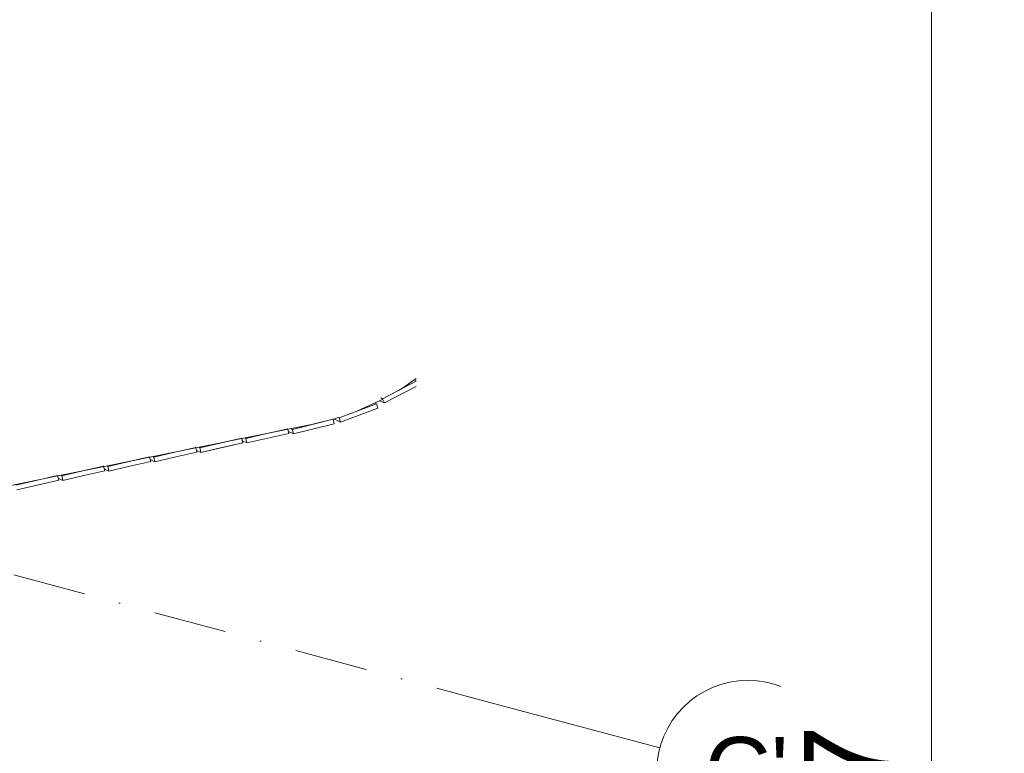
# Model space of a CAD drawing. Header units: millimetres. Extents: x -2530 to 151695, y -8763 to 71774.
# Tile 274 of 295: x 143888 to 149286, y 15016 to 19041. Entities that reach past the tile are written whole.
import ezdxf

# ---------------------------------------------------------------- set-up
doc = ezdxf.new("R2010")
doc.units = ezdxf.units.MM
doc.linetypes.add('RR_Level', pattern=[800, 400, -200, 0, -200])
for name, color, linetype, lineweight in [('A-____-____-DIMS', 211, 'Continuous', 9), ('A-____-____-DIMS-200', 211, 'Continuous', 9), ('A-FLOR-____-OTLN', 192, 'Continuous', 18), ('A-WALL-____-OTLN', 113, 'Continuous', 18), ('S-GRID-____-IDEN', 1, 'Continuous', 13), ('S-GRID-____-OTLN', 1, 'Continuous', 9)]:
    doc.layers.add(name, color=color, linetype=linetype, lineweight=lineweight)
doc.styles.add('Arial', font='arial.ttf', dxfattribs={"height": 360})
doc.styles.add('Arial_3', font='arial.ttf', dxfattribs={"height": 500})
doc.dimstyles.new('2_5mm_totaalmaatvoering', dxfattribs={"dimscale": 304.8, "dimtxt": 1.673654, "dimasz": 1.83727, "dimexe": 1.312336, "dimexo": 0.0625, "dimgap": 0.164042, "dimtad": 1, "dimdec": 0, "dimlfac": 304.8, "dimzin": 0, "dimdsep": 46, "dimtxsty": 'Arial_3', "dimblk1": 'DOTSMALL', "dimblk2": 'DOTSMALL', "dimsah": 1, "dimcen": 0.09, "dimdle": 1.64042, "dimazin": 0, "dimtfac": 1, "dimtdec": 4, "dimtix": 1, "dimtmove": 0, "dimatfit": 3, "dimfxl": 0.004306, "dimfxlon": 1, "dimtvp": 1, "dimtfill": 1, "dimtolj": 1, "dimtzin": 0, "dimlwd": 13, "dimlwe": 13, "dimarcsym": 2})

# ---------------------------------------------------------------- blocks, each defined once
blk = doc.blocks.new('027_Gilde - ATC_FacadeModel_rvt-1-plot_V2 Copy 1')
at = {"layer": 'A-FLOR-____-OTLN', "color": 90}
for p, q in [((146062, 17072.2), (145987.1, 17020.1)), ((145987.1, 17020.1), (145964.6, 17007.3)), ((145875.7, 16957.1), (145865, 16951.1)), ((145740.1, 16895.1), (145865, 16951.1)), ((145613.5, 16851.5), (145487.8, 16820.3)), ((145613.5, 16851.5), (145634.7, 16858.8)), ((145105.8, 16742.8), (145487.8, 16820.3)), ((144990.3, 16719.3), (145105.8, 16742.8)), ((144601.1, 16640.4), (144853.5, 16691.6)), ((144853.5, 16691.6), (144990.3, 16719.3)), ((144485.8, 16616.9), (144601.1, 16640.4)), ((144233.5, 16565.7), (144485.7, 16616.9)), ((143981.2, 16514.5), (144096.4, 16537.9)), ((144096.4, 16537.9), (144233.5, 16565.7)), ((143339.3, 16384.3), (143981.2, 16514.5))]:
    blk.add_line(p, q, dxfattribs=at)
at = {"layer": 'A-WALL-____-OTLN', "color": 90}
for p, q in [((146062, 17059.8), (146051.3, 17064.7)), ((146062, 17059.8), (146051.3, 17064.7)), ((146062, 17057.1), (145877.6, 16961.8)), ((146062, 17057.1), (145877.6, 16961.8)), ((145887.6, 16938.8), (146062, 17029)), ((145887.6, 16938.8), (146062, 17029)), ((145877.6, 16961.8), (145868.7, 16965.9)), ((145868.7, 16965.9), (145877.6, 16961.8)), ((145887.6, 16938.8), (145877.6, 16961.8)), ((145887.6, 16938.8), (145877.6, 16961.8)), ((145741.1, 16895.5), (145843.6, 16934.2)), ((145843.6, 16934.2), (145741.1, 16895.5)), ((145851.7, 16910.1), (145749.1, 16871.4)), ((145749.1, 16871.4), (145851.7, 16910.1)), ((145843.6, 16934.2), (145835.8, 16938)), ((145843.6, 16934.2), (145835.8, 16938)), ((145851.7, 16910.1), (145843.6, 16934.2)), ((145843.6, 16934.2), (145851.7, 16910.1)), ((145862.5, 16950.2), (145887.6, 16938.8)), ((145862.5, 16950.2), (145887.6, 16938.8)), ((145606.2, 16849.7), (145612.2, 16824.7)), ((145606.2, 16849.7), (145612.2, 16824.7)), ((145646.6, 16832.6), (145609.4, 16850.5)), ((145646.6, 16832.6), (145609.4, 16850.5)), ((145638.6, 16856.8), (145632.9, 16859.5)), ((145632.9, 16859.5), (145638.6, 16856.8)), ((145741.1, 16895.5), (145638.6, 16856.8)), ((145741.1, 16895.5), (145638.6, 16856.8)), ((145646.6, 16832.6), (145638.6, 16856.8)), ((145646.6, 16832.6), (145638.6, 16856.8)), ((145646.6, 16832.6), (145749.1, 16871.4)), ((145749.1, 16871.4), (145646.6, 16832.6)), ((145242.5, 16770.5), (145357.5, 16796.8)), ((145357.5, 16796.8), (145242.5, 16770.5)), ((145357.5, 16796.8), (145358.2, 16794)), ((145357.5, 16796.8), (145358.2, 16794)), ((145358.2, 16794), (145363.5, 16771.4)), ((145358.2, 16794), (145363.5, 16771.4)), ((145375.3, 16797.5), (145383.5, 16793.5)), ((145375.3, 16797.5), (145383.5, 16793.5)), ((145383.5, 16793.5), (145549.6, 16835.7)), ((145549.6, 16835.7), (145383.5, 16793.5)), ((145389.5, 16768.2), (145383.5, 16793.5)), ((145389.5, 16768.2), (145383.5, 16793.5)), ((145389.5, 16768.2), (145612.2, 16824.7)), ((145389.5, 16768.2), (145500.9, 16796.4)), ((145500.9, 16796.4), (145612.2, 16824.7)), ((145105.2, 16745.6), (144875.4, 16693.1)), ((144990.3, 16719.3), (145105.2, 16745.6)), ((145108.2, 16732.8), (145105.2, 16745.6)), ((145105.2, 16745.6), (145108.2, 16732.8)), ((145123.3, 16746.3), (145127.6, 16744.3)), ((145123.3, 16746.3), (145127.6, 16744.3)), ((145127.6, 16744.3), (145242.5, 16770.5)), ((145242.5, 16770.5), (145127.6, 16744.3)), ((145133.6, 16718.8), (145127.6, 16744.3)), ((145133.6, 16718.8), (145127.6, 16744.3)), ((145133.6, 16718.8), (145248.6, 16745.1)), ((145248.6, 16745.1), (145133.6, 16718.8)), ((145363.5, 16771.4), (145248.6, 16745.1)), ((145248.6, 16745.1), (145363.5, 16771.4)), ((145389.5, 16768.2), (145361, 16782.1)), ((145361, 16782.1), (145389.5, 16768.2)), ((144738, 16668.1), (144852.8, 16694.4)), ((144852.8, 16694.4), (144738, 16668.1)), ((144850, 16695.7), (144852.8, 16694.4)), ((144850, 16695.7), (144852.8, 16694.4)), ((144852.8, 16694.4), (144858.9, 16668.8)), ((144852.8, 16694.4), (144858.9, 16668.8)), ((144871, 16695.1), (144875.4, 16693.1)), ((144871, 16695.1), (144875.4, 16693.1)), ((144875.4, 16693.1), (144990.3, 16719.3)), ((144875.4, 16693.1), (144878.4, 16680.3)), ((144878.4, 16680.3), (144875.4, 16693.1)), ((144881.4, 16667.5), (145111.2, 16720.1)), ((144996.3, 16693.8), (144881.4, 16667.5)), ((144996.3, 16693.8), (145111.2, 16720.1)), ((145108.2, 16732.8), (145111.2, 16720.1)), ((145108.2, 16732.8), (145111.2, 16720.1)), ((145108.7, 16730.9), (145133.6, 16718.8)), ((145133.6, 16718.8), (145108.7, 16730.9)), ((144600.4, 16643.2), (144371, 16590.7)), ((144600.4, 16643.2), (144485.7, 16616.9)), ((144600.4, 16643.2), (144603.5, 16630.4)), ((144600.4, 16643.2), (144603.5, 16630.4)), ((144603.5, 16630.4), (144606.5, 16617.5)), ((144603.5, 16630.4), (144606.5, 16617.5)), ((144604, 16628.2), (144629.3, 16616.3)), ((144604, 16628.2), (144629.3, 16616.3)), ((144618.8, 16643.9), (144623.2, 16641.9)), ((144618.8, 16643.9), (144623.2, 16641.9)), ((144623.2, 16641.9), (144738, 16668.1)), ((144738, 16668.1), (144623.2, 16641.9)), ((144629.3, 16616.3), (144623.2, 16641.9)), ((144629.3, 16616.3), (144623.2, 16641.9)), ((144629.3, 16616.3), (144744.1, 16642.5)), ((144629.3, 16616.3), (144744.1, 16642.5)), ((144858.9, 16668.8), (144744.1, 16642.5)), ((144744.1, 16642.5), (144858.9, 16668.8)), ((144856.3, 16679.5), (144881.4, 16667.5)), ((144881.4, 16667.5), (144856.3, 16679.5)), ((144881.4, 16667.5), (144878.4, 16680.3)), ((144878.4, 16680.3), (144881.4, 16667.5)), ((144233.5, 16565.7), (144348.1, 16592)), ((144348.1, 16592), (144233.5, 16565.7)), ((144348.1, 16592), (144346.4, 16592.8)), ((144348.1, 16592), (144346.4, 16592.8)), ((144354.2, 16566.2), (144348.1, 16592)), ((144348.1, 16592), (144354.2, 16566.2)), ((144377.1, 16565), (144351.7, 16576.9)), ((144377.1, 16565), (144351.7, 16576.9)), ((144371, 16590.7), (144366.6, 16592.7)), ((144366.6, 16592.7), (144371, 16590.7)), ((144485.7, 16616.9), (144371, 16590.7)), ((144371, 16590.7), (144374.1, 16577.8)), ((144374.1, 16577.8), (144371, 16590.7)), ((144377.1, 16565), (144374.1, 16577.8)), ((144374.1, 16577.8), (144377.1, 16565)), ((144377.1, 16565), (144491.8, 16591.2)), ((144491.8, 16591.2), (144377.1, 16565)), ((144606.5, 16617.5), (144491.8, 16591.2)), ((144491.8, 16591.2), (144606.5, 16617.5)), ((144095.7, 16540.8), (143866.7, 16488.3)), ((144095.7, 16540.8), (143866.7, 16488.3)), ((144098.8, 16527.9), (144095.7, 16540.8)), ((144095.7, 16540.8), (144098.8, 16527.9)), ((144098.8, 16527.9), (144101.8, 16514.9)), ((144098.8, 16527.9), (144101.8, 16514.9)), ((144125, 16513.7), (144099.3, 16525.6)), ((144125, 16513.7), (144099.3, 16525.6)), ((144118.8, 16539.5), (144114.3, 16541.6)), ((144114.3, 16541.6), (144118.8, 16539.5)), ((144233.5, 16565.7), (144118.8, 16539.5)), ((144233.5, 16565.7), (144118.8, 16539.5)), ((144125, 16513.7), (144118.8, 16539.5)), ((144121.9, 16526.6), (144118.8, 16539.5)), ((144121.9, 16526.6), (144125, 16513.7)), ((144125, 16513.7), (144239.6, 16540)), ((144239.6, 16540), (144125, 16513.7)), ((144354.2, 16566.2), (144239.6, 16540)), ((144239.6, 16540), (144354.2, 16566.2)), ((143872.8, 16462.4), (144101.8, 16514.9)), ((144101.8, 16514.9), (143872.8, 16462.4))]:
    blk.add_line(p, q, dxfattribs=at)
blk = doc.blocks.new('Grid - r_2_5mm-300571-plot_V2 Copy 1')
at = {"layer": 'S-GRID-____-IDEN'}
blk.add_circle((0, 0), 2.5, dxfattribs=at)
blk = doc.blocks.new('DIMBLOCK9-plot_V2 Copy 1')
at = {"layer": 'A-____-____-DIMS-200', "lineweight": 25}
h = blk.add_hatch(color=256, dxfattribs=at)
edge = h.paths.add_edge_path()
edge.add_arc((148886.4, 19226.7), 70, 0, 360)
h = blk.add_hatch(color=256, dxfattribs=at)
edge = h.paths.add_edge_path()
edge.add_arc((148886.4, 9159.9), 70, 0, 360)
at = {"layer": 'A-____-____-DIMS-200', "lineweight": 13}
for p, q in [((148486.4, 19226.7), (149286.4, 19226.7)), ((148886.4, 19226.7), (148486.4, 19226.7)), ((148886.4, 19226.7), (148886.4, 8659.9)), ((148486.4, 9159.9), (149286.4, 9159.9)), ((148886.4, 9159.9), (148486.4, 9159.9))]:
    blk.add_line(p, q, dxfattribs=at)
at = {"layer": 'A-____-____-DIMS-200', "lineweight": 25}
for centre in [(148886.4, 19226.7), (148886.4, 9159.9)]:
    blk.add_circle(centre, 70, dxfattribs=at)
at = {"layer": 'A-____-____-DIMS-200', "color": 0, "lineweight": 13, "insert": (148187.3, 13231.9), "char_height": 500, "width": 2307.356, "attachment_point": 1, "rotation": 90, "line_spacing_factor": 0.941778, "style": 'Arial_3', "bg_fill": 3, "box_fill_scale": 1.25, "bg_fill_color": 256, "bg_fill_true_color": 13158600, "bg_fill_transparency": 0}
blk.add_mtext('10067', dxfattribs=at)
blk = doc.blocks.new('_DotSmall')
at = {"color": 0, "linetype": 'ByBlock', "const_width": 0.5}
blk.add_lwpolyline([(-0.0625, 0, 1), (0.0625, 0, 1)], format="xyb", close=True, dxfattribs=at)

msp = doc.modelspace()

# ---------------------------------------------------------------- linework, layer by layer
at = {"layer": 'S-GRID-____-OTLN', "linetype": 'RR_Level'}
msp.add_line((65026.4766, 37117.0697), (146431.6199, 15304.6273), dxfattribs=at)
at = {"layer": 'S-GRID-____-OTLN'}
msp.add_line((146431.6199, 15304.6273), (147397.5457, 15045.8082), dxfattribs=at)

# ---------------------------------------------------------------- block references
at = {"lineweight": 5}
msp.add_blockref('027_Gilde - ATC_FacadeModel_rvt-1-plot_V2 Copy 1', (0, 0), dxfattribs=at)
at = {"layer": 'S-GRID-____-IDEN', "xscale": 199.9999999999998, "yscale": 199.9999999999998, "zscale": 199.9999999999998, "rotation": 254.9999999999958}
msp.add_blockref('Grid - r_2_5mm-300571-plot_V2 Copy 1', (147880.5086, 14916.3987), dxfattribs=at)

# ---------------------------------------------------------------- texts
at = {"layer": 'S-GRID-____-IDEN', "lineweight": 9, "insert": (147643.5886, 15106.1781), "char_height": 360, "width": 545.1475, "attachment_point": 1, "style": 'Arial'}
msp.add_mtext("C'", dxfattribs=at)

# ---------------------------------------------------------------- next in the draw order: dimensions: what is measured, and where the dimension line sits
at = {"layer": 'A-____-____-DIMS', "lineweight": 13}
dim = msp.add_linear_dim(base=(148886.4075, 9159.8786), p1=(148486.4075, 19226.715), p2=(148486.4075, 9159.8786), angle=90, dimstyle='2_5mm_totaalmaatvoering', override={"dimpost": '<>', "dimfxl": 10066.836407}, dxfattribs=at)
dim.commit()
dim.dimension.update_dxf_attribs({"geometry": 'DIMBLOCK9-plot_V2 Copy 1', "text_midpoint": (148580.9505, 14193.2968)})

doc.saveas('drawing.dxf')
